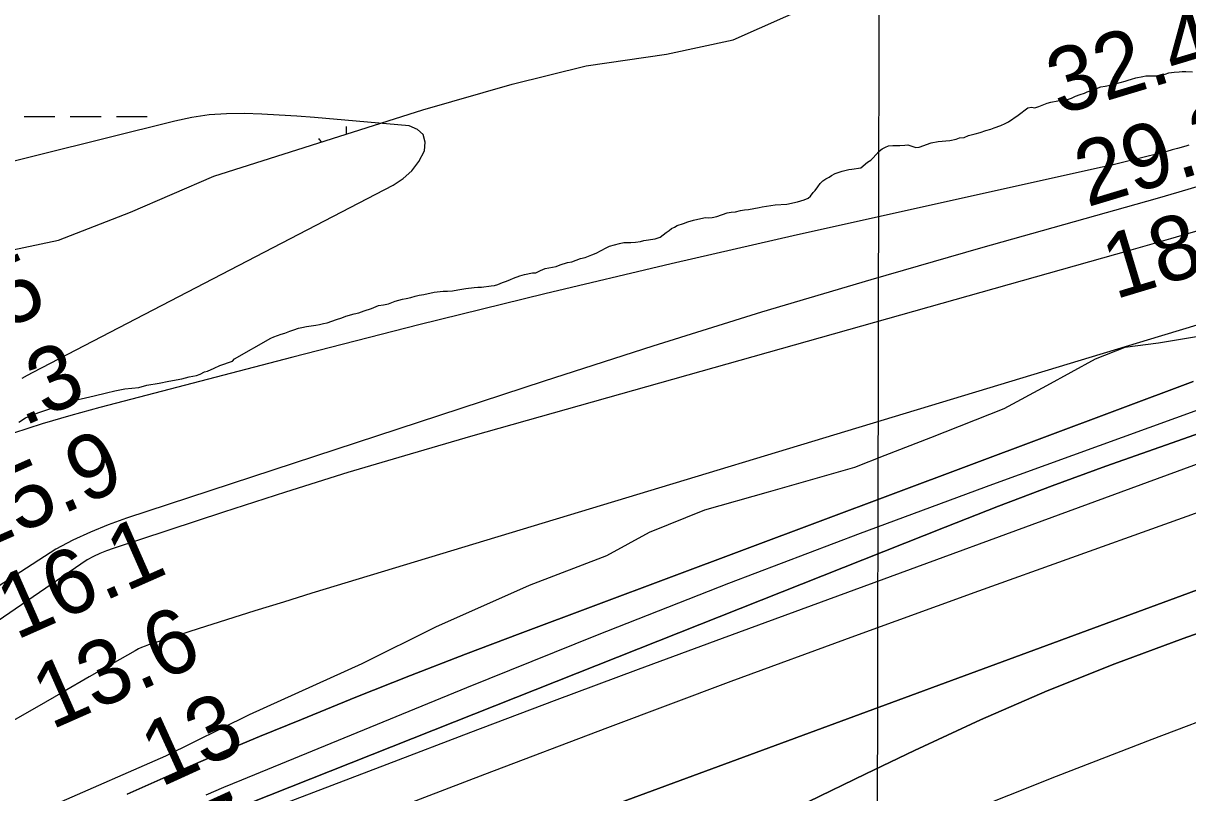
# Model space of a CAD drawing. Extents: x 3177185 to 3215018, y 812988 to 838321.
# Drawn here: x 3201428 to 3202637, y 827330 to 828129 of the extents above; entities that cross this region are included whole.
import ezdxf

# ---------------------------------------------------------------- set-up
doc = ezdxf.new("R2010")
doc.units = 0
for name, color, linetype in [('V-GRID-MAJR', 7, 'Continuous'), ('V-RIVR-EDGE', 7, 'Continuous'), ('V-RIVR-RANG', 7, 'Continuous'), ('V-SITE-VEGE', 7, 'Continuous'), ('V-TOPO-DPTH', 7, 'Continuous'), ('V-TOPO-MAJR', 7, 'Continuous'), ('V-TOPO-MINR', 7, 'Continuous'), ('V-TOPO-WATR', 7, 'Continuous'), ('V-WETL-SWMP', 7, 'Continuous')]:
    doc.layers.add(name, color=color, linetype=linetype)

msp = doc.modelspace()

# ---------------------------------------------------------------- linework, layer by layer
at = {"layer": 'V-GRID-MAJR'}
msp.add_spline([(3202295.5330000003, 818350.514), (3202308.752, 824409.709), (3202321.978, 830471.99), (3202335.205, 836534.31), (3202335.2120000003, 836537.354)], degree=3, dxfattribs=at)
at = {"layer": 'V-RIVR-EDGE'}
msp.add_lwpolyline([(3202940.1850071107, 827872.9434268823), (3202895.825429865, 827863.9248524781), (3202815.365129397, 827845.8672818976), (3202730.1158633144, 827824.7787987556), (3202660.956077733, 827806.2586060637), (3202607.0336168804, 827797.2636779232), (3202572.2476715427, 827792.5682225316), (3202541.3555428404, 827780.4735927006), (3202490.8642765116, 827752.7789752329), (3202446.468155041, 827728.9813988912), (3202370.324524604, 827698.7421372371), (3202322.899640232, 827680.602879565), (3202291.137083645, 827668.0757228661), (3202201.529229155, 827642.2165462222), (3202135.4121792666, 827623.6888297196), (3202077.9768367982, 827600.35817481), (3202033.579640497, 827576.125921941), (3201953.0881699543, 827545.4627320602), (3201856.0478212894, 827502.2347664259), (3201779.4501673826, 827464.1724021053), (3201662.389977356, 827410.9963185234), (3201575.348263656, 827368.1783083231), (3201461.3394079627, 827318.4721131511)], dxfattribs=at)
at = {"layer": 'V-SITE-VEGE'}
for points in [[(3202123.984, 827924.692), (3202131.707, 827926.632), (3202136.2800000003, 827927.453), (3202139.42, 827927.4280000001), (3202143.419, 827927.684), (3202148.2770000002, 827928.5040000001), (3202158.872, 827932.417), (3202163.16, 827933.241), (3202167.7290000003, 827933.492), (3202172.878, 827934.8790000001), (3202176.882, 827935.704), (3202181.166, 827935.956), (3202192.029, 827937.871), (3202195.461, 827938.703), (3202199.748, 827939.2390000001), (3202208.896, 827940.5970000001), (3202220.889, 827941.361), (3202232.04, 827943.841), (3202238.909, 827946.0750000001), (3202243.204, 827947.755), (3202245.504, 827949.735), (3202248.3880000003, 827953.426), (3202250.403, 827955.693), (3202253.286, 827959.381), (3202255.599, 827963.076), (3202258.1890000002, 827965.626), (3202261.343, 827967.6), (3202264.784, 827969.5700000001), (3202267.366, 827971.264), (3202271.094, 827973.234), (3202275.386, 827974.6290000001), (3202278.249, 827975.747), (3202285.399, 827977.4060000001), (3202288.543, 827977.953), (3202297.974, 827979.306), (3202304.585, 827984.9670000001), (3202308.312, 827987.22), (3202310.614, 827989.487), (3202313.4930000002, 827992.606), (3202316.948, 827996.5750000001), (3202320.106, 827998.834), (3202323.2600000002, 828000.524), (3202326.41, 828001.926), (3202330.983, 828002.463), (3202338.407, 828002.404), (3202343.546, 828002.647), (3202346.687, 828002.911), (3202354.9450000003, 828000.28), (3202358.373, 828000.5380000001), (3202370.971, 828005.009), (3202378.1180000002, 828006.665), (3202390.115, 828007.429), (3202396.978, 828009.088), (3202400.413, 828010.206), (3202404.986, 828010.741), (3202409.5670000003, 828012.7050000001), (3202416.719, 828014.362), (3202421.867, 828015.75), (3202427.594, 828017.991), (3202432.742, 828019.3790000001), (3202436.466, 828020.7760000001), (3202443.335, 828023.006), (3202447.918, 828025.255), (3202451.072, 828026.9450000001), (3202461.4020000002, 828034), (3202471.165, 828041.348), (3202475.169, 828042.174), (3202478.593, 828041.578), (3202482.599, 828042.9720000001), (3202491.473, 828046.331), (3202495.1920000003, 828047.443), (3202502.628, 828048.813), (3202508.053, 828049.344), (3202512.342, 828050.167), (3202516.637, 828051.562), (3202520.933, 828053.5260000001), (3202525.801, 828055.488), (3202530.094, 828056.882), (3202532.957, 828058.001), (3202539.255, 828060.237), (3202547.273, 828063.3150000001), (3202551.561, 828064.1410000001), (3202556.7060000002, 828064.956), (3202572.363, 828069.24), (3202575.586, 828070.1680000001), (3202578.963, 828071.405), (3202583.414, 828072.795), (3202590.782, 828074.192), (3202594.008, 828074.661), (3202607.525, 828074.6900000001), (3202614.128, 828076.5430000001), (3202617.961, 828077.936), (3202623.491, 828078.716), (3202628.558, 828078.88), (3202631.781, 828079.193), (3202635.3140000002, 828079.355), (3202642.5330000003, 828079.062)], [(3201478.598, 827737.2980000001), (3201492.2600000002, 827740.223), (3201501.373, 827742.422), (3201514.276, 827745.351), (3201522.63, 827747.559), (3201533.255, 827749.748), (3201547.664, 827751.149), (3201556.0160000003, 827753.357), (3201568.916, 827755.527), (3201578.788, 827757.723), (3201592.4420000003, 827759.888), (3201600.038, 827762.099), (3201607.626, 827763.556), (3201611.427, 827765.04), (3201615.992, 827767.279), (3201619.029, 827768.01), (3201625.8710000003, 827770.988), (3201631.958, 827773.9720000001), (3201644.875, 827778.416), (3201647.166, 827780.671), (3201684.8310000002, 827802.181), (3201687.983, 827803.584), (3201695.428, 827806.381), (3201699.431, 827807.491), (3201704.586, 827809.451), (3201708.879, 827810.846), (3201713.747, 827812.806), (3201716.8910000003, 827813.353), (3201721.753, 827814.457), (3201726.61, 827814.991), (3201731.466, 827815.81), (3201735.47, 827816.351), (3201739.4760000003, 827817.461), (3201743.48, 827818.286), (3201752.9250000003, 827821.637), (3201758.647, 827823.31), (3201762.657, 827824.9890000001), (3201771.525, 827827.49), (3201776.387, 827828.596), (3201781.827, 827830.552), (3201789.269, 827833.0650000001), (3201796.713, 827836.147), (3201801.86, 827836.964), (3201807.007, 827838.066), (3201813.88, 827840.868), (3201821.603, 827842.807), (3201825.3200000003, 827843.634), (3201830.18, 827844.454), (3201834.757, 827845.846), (3201839.0500000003, 827846.954), (3201843.9080000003, 827847.773), (3201854.488, 827849.975), (3201863.917, 827851.044), (3201868.484, 827851.009), (3201873.626, 827851.542), (3201879.059, 827852.642), (3201887.35, 827854.006), (3201895.919, 827854.794), (3201899.92, 827855.337), (3201903.631, 827855.304), (3201913.634, 827856.658), (3201917.06, 827856.9180000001), (3201920.781, 827858.03), (3201925.649, 827859.99), (3201929.653, 827861.386), (3201933.667, 827863.355), (3201936.819, 827864.758), (3201943.403, 827866.99), (3201948.265, 827868.38), (3201956.847, 827870.314), (3201960.269, 827870), (3201965.143, 827872.534), (3201970.011, 827874.78), (3201981.16, 827876.691), (3201985.455, 827878.371), (3201993.182, 827880.881), (3201997.471, 827881.7050000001), (3202006.631, 827885.059), (3202011.4930000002, 827886.1630000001), (3202014.928, 827887.279), (3202018.364, 827888.68), (3202022.661, 827890.6460000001), (3202033.268, 827896.272), (3202036.704, 827897.675), (3202047.006, 827900.735), (3202051.579, 827901.556), (3202054.72, 827901.818), (3202058.72, 827901.787), (3202063.859, 827902.033), (3202069.003, 827902.85), (3202072.434, 827903.68), (3202084.156, 827905.588), (3202089.305, 827907.262), (3202095.623, 827912.064), (3202098.779, 827914.039), (3202101.0810000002, 827916.306), (3202104.233, 827917.709), (3202107.098, 827919.398), (3202113.396, 827921.35), (3202117.975, 827923.029), (3202123.984, 827924.692)], [(3201423.103, 827715.006), (3201429.96, 827719.4990000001), (3201442.883, 827724.701), (3201454.278, 827728.4), (3201468.716, 827733.589), (3201478.598, 827737.2980000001)]]:
    msp.add_lwpolyline(points, dxfattribs=at)
at = {"layer": 'V-TOPO-DPTH'}
for points in [[(3201640.7960629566, 827310.5506546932), (3202385.4682751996, 827606.0462796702), (3202440.896018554, 827627.6461413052), (3202496.4947288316, 827648.787912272), (3202552.3498894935, 827669.242547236), (3202608.3760170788, 827689.2390915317), (3202709.661238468, 827724.6867836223), (3202715.1823878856, 827726.5875085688), (3202720.716017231, 827728.4505301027), (3202726.2683664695, 827730.2569965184), (3202731.8331956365, 827732.025759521), (3203372.6330858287, 827932.1083258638), (3203396.1391063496, 827939.4112866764), (3203419.658774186, 827946.6698029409), (3203443.1989129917, 827953.8616523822), (3203466.7526991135, 827961.0090572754), (3203503.4418239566, 827972.0856483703), (3203508.662997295, 827973.6556702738), (3203513.886455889, 827975.2180210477), (3203519.113342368, 827976.7688651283), (3203524.3425141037, 827978.3120380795), (3203858.031931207, 828076.3873277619)], [(3203858.031931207, 828076.3873277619), (3203524.3425141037, 827978.3120380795), (3203519.113342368, 827976.7688651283), (3203513.886455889, 827975.2180210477), (3203508.662997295, 827973.6556702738), (3203503.4418239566, 827972.0856483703), (3203466.7526991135, 827961.0090572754), (3203443.1989129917, 827953.8616523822), (3203419.658774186, 827946.6698029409), (3203396.1391063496, 827939.4112866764), (3203372.6330858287, 827932.1083258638), (3202731.8331956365, 827732.025759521), (3202726.2683664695, 827730.2569965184), (3202720.716017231, 827728.4505301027), (3202715.1823878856, 827726.5875085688), (3202709.661238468, 827724.6867836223), (3202608.3760170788, 827689.2390915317), (3202552.3498894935, 827669.242547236), (3202496.4947288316, 827648.787912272), (3202440.896018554, 827627.6461413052), (3202385.4682751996, 827606.0462796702), (3201640.7960629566, 827310.5506546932)], [(3203930.7472678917, 827965.4235149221), (3203559.1601684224, 827897.705379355), (3203546.1820013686, 827895.1892355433), (3203533.246596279, 827892.4797877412), (3203520.375334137, 827889.4803839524), (3203507.54683396, 827886.287676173), (3203358.723565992, 827847.4680960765), (3203271.7686680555, 827823.8662650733), (3203185.150968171, 827799.1265489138), (3203099.039065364, 827772.6800050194), (3203013.2643606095, 827745.0955759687), (3202776.209130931, 827666.2672552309), (3202759.602916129, 827660.6815887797), (3202743.022956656, 827655.0198921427), (3202726.482380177, 827649.244150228), (3202709.968059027, 827643.392378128), (3202419.904450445, 827539.4841121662), (3202291.251803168, 827492.9044512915), (3202162.8143972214, 827445.7446795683), (3202034.699853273, 827397.7147415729), (3201906.8005506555, 827349.104692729), (3201703.627328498, 827271.0959696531)], [(3203930.7472678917, 827965.4235149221), (3203559.1601684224, 827897.705379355), (3203546.1820013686, 827895.1892355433), (3203533.246596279, 827892.4797877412), (3203520.375334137, 827889.4803839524), (3203507.54683396, 827886.287676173), (3203358.723565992, 827847.4680960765), (3203271.7686680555, 827823.8662650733), (3203185.150968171, 827799.1265489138), (3203099.039065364, 827772.6800050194), (3203013.2643606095, 827745.0955759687), (3202776.209130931, 827666.2672552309), (3202759.602916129, 827660.6815887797), (3202743.022956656, 827655.0198921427), (3202726.482380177, 827649.244150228), (3202709.968059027, 827643.392378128), (3202419.904450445, 827539.4841121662), (3202291.251803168, 827492.9044512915), (3202162.8143972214, 827445.7446795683), (3202034.699853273, 827397.7147415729), (3201906.8005506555, 827349.104692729), (3201703.627328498, 827271.0959696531)], [(3202663.0890300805, 827918.1658664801), (3202619.5871779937, 827905.568587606), (3202576.0362425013, 827893.1389897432), (3201894.5789532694, 827700.7791486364), (3201829.536521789, 827681.9699264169), (3201764.6624335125, 827662.6094788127), (3201700.040860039, 827642.4221931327), (3201635.587629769, 827621.6836820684), (3201520.906144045, 827583.9739258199), (3201514.0060006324, 827581.4810156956), (3201507.219688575, 827578.7291875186), (3201500.604123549, 827575.5889822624), (3201494.1023898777, 827572.1898589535), (3200855.5060268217, 827134.8909651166)], [(3202028.5165506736, 827312.8346861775), (3202706.74739289, 827562.65606282), (3202735.2377734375, 827572.972619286), (3202763.8011399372, 827583.0792365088), (3202792.473985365, 827592.870944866), (3202821.219816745, 827602.4527139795), (3202902.8787447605, 827629.1735530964), (3202972.648200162, 827651.4984596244), (3203042.603455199, 827673.210565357), (3203112.8374096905, 827694.0034698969), (3203183.2571638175, 827714.1835736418), (3203506.6572521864, 827804.5694759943), (3203530.0574177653, 827810.7533251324), (3203553.55968795, 827816.4916900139), (3203577.2151150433, 827821.5618285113), (3203600.972646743, 827826.1864827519), (3204362.8547241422, 827777.3008141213)], [(3204362.8547241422, 827777.3008141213), (3203600.972646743, 827826.1864827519), (3203577.2151150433, 827821.5618285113), (3203553.55968795, 827816.4916900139), (3203530.0574177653, 827810.7533251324), (3203506.6572521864, 827804.5694759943), (3203183.2571638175, 827714.1835736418), (3203112.8374096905, 827694.0034698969), (3203042.603455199, 827673.210565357), (3202972.648200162, 827651.4984596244), (3202902.8787447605, 827629.1735530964), (3202821.219816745, 827602.4527139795), (3202792.473985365, 827592.870944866), (3202763.8011399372, 827583.0792365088), (3202735.2377734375, 827572.972619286), (3202706.74739289, 827562.65606282), (3202028.5165506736, 827312.8346861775)], [(3201535.7201376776, 827328.659732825), (3201569.841712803, 827344.0920080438), (3201604.084852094, 827359.2449761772), (3201638.5103376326, 827373.9789836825), (3201673.0573873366, 827388.433684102), (3201716.723943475, 827406.391764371), (3201773.302397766, 827429.3436839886), (3201830.023384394, 827451.9326561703), (3201886.9581695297, 827473.9772071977), (3201944.035487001, 827495.6588107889), (3202643.0852033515, 827757.3775960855)], [(3201535.7201376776, 827328.659732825), (3201569.841712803, 827344.0920080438), (3201604.084852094, 827359.2449761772), (3201638.5103376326, 827373.9789836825), (3201673.0573873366, 827388.433684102), (3201716.723943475, 827406.391764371), (3201773.302397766, 827429.3436839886), (3201830.023384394, 827451.9326561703), (3201886.9581695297, 827473.9772071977), (3201944.035487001, 827495.6588107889), (3202643.0852033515, 827757.3775960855)], [(3202242.921779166, 827320.7000269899), (3202303.134494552, 827349.7781198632), (3202353.4301544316, 827374.0657632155), (3202422.0999582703, 827405.8393816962), (3202491.4097012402, 827436.0775438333), (3202561.679352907, 827464.0125214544), (3202632.588943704, 827490.4120427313), (3202759.986976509, 827535.4622216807), (3202767.7074398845, 827538.0893781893), (3202775.466151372, 827540.5929932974), (3202783.282235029, 827542.9112963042), (3202791.1365667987, 827545.1060579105), (3203582.8052790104, 827503.3440246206), (3203609.6843889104, 827502.3580779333), (3203636.565824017, 827501.8627201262), (3203663.4507469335, 827502.1032456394), (3203690.337995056, 827502.8343600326), (3203696.933398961, 827503.1040960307), (3203720.526013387, 827503.8163142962)], [(3203720.526013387, 827503.8163142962), (3203696.933398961, 827503.1040960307), (3203690.337995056, 827502.8343600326), (3203663.4507469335, 827502.1032456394), (3203636.565824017, 827501.8627201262), (3203609.6843889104, 827502.3580779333), (3203582.8052790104, 827503.3440246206), (3202791.1365667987, 827545.1060579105), (3202783.282235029, 827542.9112963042), (3202775.466151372, 827540.5929932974), (3202767.7074398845, 827538.0893781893), (3202759.986976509, 827535.4622216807), (3202632.588943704, 827490.4120427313), (3202561.679352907, 827464.0125214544), (3202491.4097012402, 827436.0775438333), (3202422.0999582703, 827405.8393816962), (3202353.4301544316, 827374.0657632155), (3202303.134494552, 827349.7781198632), (3202242.921779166, 827320.7000269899)]]:
    msp.add_lwpolyline(points, dxfattribs=at)
at = {"layer": 'V-TOPO-MAJR'}
msp.add_lwpolyline([(3202768.534778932, 827449.2499769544), (3202600.033863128, 827385.3755174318), (3202500.713774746, 827346.9444767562), (3202401.7596325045, 827307.6108868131)], dxfattribs=at)
at = {"layer": 'V-TOPO-MINR'}
for points in [[(3204158.194354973, 828126.0475142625), (3203553.3906914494, 827926.8181913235), (3203526.873571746, 827920.1789498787), (3203500.400382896, 827913.3666495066), (3203473.95648128, 827906.4389765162), (3202906.3869238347, 827755.7667119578), (3202876.554716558, 827747.569064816), (3202846.8244317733, 827739.0279160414), (3202817.2470307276, 827729.9715148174), (3202787.771552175, 827720.5716119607), (3202758.424611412, 827710.7641537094), (3202729.1470437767, 827700.757078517), (3202699.973535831, 827690.4505779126), (3202670.8694010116, 827679.944460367), (3202153.6615189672, 827490.240457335), (3202066.3819645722, 827458.0198303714), (3201979.193691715, 827425.5556143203), (3201892.1423411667, 827392.7260146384), (3201805.1822721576, 827359.6528258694), (3201633.8457856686, 827294.0774805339)], [(3203858.031931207, 828076.3873277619), (3203524.3425141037, 827978.3120380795), (3203519.113342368, 827976.7688651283), (3203513.886455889, 827975.2180210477), (3203508.662997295, 827973.6556702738), (3203503.4418239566, 827972.0856483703), (3203466.7526991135, 827961.0090572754), (3203443.1989129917, 827953.8616523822), (3203419.658774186, 827946.6698029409), (3203396.1391063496, 827939.4112866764), (3203372.6330858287, 827932.1083258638), (3202731.8331956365, 827732.025759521), (3202726.2683664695, 827730.2569965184), (3202720.716017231, 827728.4505301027), (3202715.1823878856, 827726.5875085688), (3202709.661238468, 827724.6867836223), (3202608.3760170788, 827689.2390915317), (3202552.3498894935, 827669.242547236), (3202496.4947288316, 827648.787912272), (3202440.896018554, 827627.6461413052), (3202385.4682751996, 827606.0462796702), (3201640.7960629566, 827310.5506546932)], [(3201426.3225239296, 827760.6806013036), (3201432.1593920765, 827763.7917691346), (3201438.015271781, 827766.8676565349), (3201811.9717432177, 827961.1306356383), (3201822.293354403, 827968.0014567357), (3201831.3473195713, 827976.0274323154), (3201838.499815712, 827985.7861396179), (3201844.384665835, 827996.7000014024), (3201845.005197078, 828006.0022593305), (3201843.002383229, 828013.7012943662), (3201837.0645517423, 828018.9954950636), (3201828.503375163, 828022.6864728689), (3201730.156994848, 828031.2983594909), (3201711.9154256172, 828032.7352566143), (3201693.6614564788, 828033.959443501), (3201675.3888874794, 828034.8645650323), (3201657.103918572, 828035.5569763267), (3201638.8901590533, 828035.3405801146), (3201620.782107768, 828034.140619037), (3201602.8326188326, 828031.4653106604), (3201584.988838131, 828027.8064374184), (3201371.610907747, 827974.8557289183)], [(3202638.584943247, 828002.6427901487), (3202635.40395914, 828001.7067353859), (3202626.7031489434, 827999.2629386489), (3202621.2831968, 827997.7619519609), (3202615.856167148, 827996.2873944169), (3202610.4185212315, 827994.852480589), (3202604.973797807, 827993.4439959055), (3202593.5053912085, 827990.521862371), (3202582.3088058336, 827987.723918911), (3202571.095757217, 827984.9950067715), (3202559.8580137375, 827982.3696416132), (3202548.603807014, 827979.8133077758), (3202232.1305735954, 827909.4614591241), (3202100.6509248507, 827879.4634910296), (3201969.406900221, 827848.4913907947), (3201838.516311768, 827816.0580923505), (3201707.8613474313, 827782.6506617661), (3201507.322914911, 827730.1819017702), (3201477.222589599, 827721.9213444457), (3201447.2669451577, 827713.1858172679), (3201417.5283220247, 827703.7378353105)], [(3203930.7472678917, 827965.4235149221), (3203559.1601684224, 827897.705379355), (3203546.1820013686, 827895.1892355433), (3203533.246596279, 827892.4797877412), (3203520.375334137, 827889.4803839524), (3203507.54683396, 827886.287676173), (3203358.723565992, 827847.4680960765), (3203271.7686680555, 827823.8662650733), (3203185.150968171, 827799.1265489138), (3203099.039065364, 827772.6800050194), (3203013.2643606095, 827745.0955759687), (3202776.209130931, 827666.2672552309), (3202759.602916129, 827660.6815887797), (3202743.022956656, 827655.0198921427), (3202726.482380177, 827649.244150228), (3202709.968059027, 827643.392378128), (3202419.904450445, 827539.4841121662), (3202291.251803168, 827492.9044512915), (3202162.8143972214, 827445.7446795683), (3202034.699853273, 827397.7147415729), (3201906.8005506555, 827349.104692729), (3201703.627328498, 827271.0959696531)], [(3202650.27943771, 827960.3380297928), (3202628.012537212, 827953.8364100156), (3202605.7084497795, 827947.4601758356), (3202422.1884698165, 827895.8344210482), (3202308.3189996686, 827863.0089455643), (3202194.746085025, 827829.2099525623), (3202081.618003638, 827793.9506832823), (3201968.786477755, 827757.717896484), (3201534.794890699, 827615.262881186), (3201515.9125579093, 827608.4504518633), (3201497.342331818, 827600.9276101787), (3201479.2402657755, 827592.3391499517), (3201461.450306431, 827583.040277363), (3200487.3764183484, 826952.6205653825)], [(3202663.0890300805, 827918.1658664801), (3202619.5871779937, 827905.568587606), (3202576.0362425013, 827893.1389897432), (3201894.5789532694, 827700.7791486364), (3201829.536521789, 827681.9699264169), (3201764.6624335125, 827662.6094788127), (3201700.040860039, 827642.4221931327), (3201635.587629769, 827621.6836820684), (3201520.906144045, 827583.9739258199), (3201514.0060006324, 827581.4810156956), (3201507.219688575, 827578.7291875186), (3201500.604123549, 827575.5889822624), (3201494.1023898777, 827572.1898589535), (3200855.5060268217, 827134.8909651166)], [(3202650.198647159, 827816.9350584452), (3202610.307134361, 827804.6428275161), (3201727.5178735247, 827537.2842221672), (3201697.9276175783, 827528.2418453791), (3201668.368057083, 827519.1010767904), (3201638.854539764, 827509.8127205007), (3201609.371717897, 827500.4259724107), (3201557.6885560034, 827483.8287464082), (3201554.118414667, 827482.5576586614), (3201550.611798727, 827481.142341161), (3201547.200470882, 827479.51067903), (3201543.8526684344, 827477.7347871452), (3201495.9953339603, 827450.3951524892), (3201468.7872633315, 827434.8050692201), (3201441.606288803, 827419.16802733), (3201414.4659584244, 827403.460547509)], [(3204362.8547241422, 827777.3008141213), (3203600.972646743, 827826.1864827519), (3203577.2151150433, 827821.5618285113), (3203553.55968795, 827816.4916900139), (3203530.0574177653, 827810.7533251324), (3203506.6572521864, 827804.5694759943), (3203183.2571638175, 827714.1835736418), (3203112.8374096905, 827694.0034698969), (3203042.603455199, 827673.210565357), (3202972.648200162, 827651.4984596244), (3202902.8787447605, 827629.1735530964), (3202821.219816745, 827602.4527139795), (3202792.473985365, 827592.870944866), (3202763.8011399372, 827583.0792365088), (3202735.2377734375, 827572.972619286), (3202706.74739289, 827562.65606282), (3202028.5165506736, 827312.8346861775)], [(3202680.033821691, 827739.4005549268), (3202434.5910580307, 827650.2885558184), (3202297.210126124, 827599.4562431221), (3202160.259977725, 827547.5088753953), (3202023.956004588, 827493.8889251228), (3201888.082814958, 827439.1539198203), (3201654.3190333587, 827343.3175108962), (3201635.7053035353, 827335.5395552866), (3201617.164035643, 827327.5955716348)], [(3203720.526013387, 827503.8163142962), (3203696.933398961, 827503.1040960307), (3203690.337995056, 827502.8343600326), (3203663.4507469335, 827502.1032456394), (3203636.565824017, 827501.8627201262), (3203609.6843889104, 827502.3580779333), (3203582.8052790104, 827503.3440246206), (3202791.1365667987, 827545.1060579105), (3202783.282235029, 827542.9112963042), (3202775.466151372, 827540.5929932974), (3202767.7074398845, 827538.0893781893), (3202759.986976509, 827535.4622216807), (3202632.588943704, 827490.4120427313), (3202561.679352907, 827464.0125214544), (3202491.4097012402, 827436.0775438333), (3202422.0999582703, 827405.8393816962), (3202353.4301544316, 827374.0657632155), (3202303.134494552, 827349.7781198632), (3202242.921779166, 827320.7000269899)]]:
    msp.add_lwpolyline(points, dxfattribs=at)
at = {"layer": 'V-TOPO-WATR'}
msp.add_lwpolyline([(3202643.0852033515, 827757.3775960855), (3201944.035487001, 827495.6588107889), (3201886.9581695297, 827473.9772071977), (3201830.023384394, 827451.9326561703), (3201773.302397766, 827429.3436839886), (3201716.723943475, 827406.391764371), (3201673.0573873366, 827388.433684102), (3201638.5103376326, 827373.9789836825), (3201604.084852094, 827359.2449761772), (3201569.841712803, 827344.0920080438), (3201535.7201376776, 827328.659732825)], dxfattribs=at)
at = {"layer": 'V-WETL-SWMP'}
for p, q in [((3202165.1341358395, 828111.9791190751), (3202247.4110004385, 828148.5242267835)), ((3202095.937282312, 828097.3460025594), (3202165.1341358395, 828111.9791190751)), ((3202012.335470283, 828085.1038530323), (3202095.937282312, 828097.3460025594)), ((3201935.5115058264, 828065.9758247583), (3202012.335470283, 828085.1038530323)), ((3201842.6856882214, 828039.383679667), (3201935.5115058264, 828065.9758247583)), ((3201625.787100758, 827970.5043515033), (3201842.6856882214, 828039.383679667)), ((3201428.444933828, 828032.5564986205), (3201460.444893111, 828032.5564986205)), ((3201476.444872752, 828032.5564986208), (3201508.4448320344, 828032.5564986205)), ((3201524.4448116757, 828032.5564986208), (3201556.444770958, 828032.5564986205)), ((3201763.288470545, 828014.1699285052), (3201763.2884866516, 828022.1265070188)), ((3201538.9502462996, 827933.2362357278), (3201625.787100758, 827970.5043515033)), ((3201464.3243774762, 827904.2221313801), (3201538.9502462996, 827933.2362357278)), ((3201410.3334911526, 827892.5040409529), (3201464.3243774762, 827904.2221313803))]:
    msp.add_line(p, q, dxfattribs=at)
msp.add_arc((3201708.045548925, 827986.6013388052), 35.24628790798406, 33.34757576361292, 40.77183789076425, dxfattribs=at)

# ---------------------------------------------------------------- texts
at = {"layer": 'V-RIVR-RANG'}
for s, height, rotation, p in [('32.4', 67, 16.758325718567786, (3202503.8247339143, 828033.7981223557)), ('29.3', 67, 16.758325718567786, (3202532.8877339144, 827938.1141223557)), ('18.9', 67, 16.758325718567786, (3202561.697157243, 827842.3540653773)), ('25.5', 66.99999999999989, 23.828325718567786, (3201295.966180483, 827761.4587071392)), ('30.3', 66.99999999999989, 23.828325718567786, (3201336.597180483, 827670.0847071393)), ('25.9', 66.99999999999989, 23.828325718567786, (3201376.985885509, 827578.605140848)), ('16.1', 66.99999999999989, 23.828325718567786, (3201420.0298352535, 827488.2968037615)), ('13.6', 66.99999999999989, 23.828325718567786, (3201456.8001156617, 827395.2177430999)), ('13', 66.99999999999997, 24.460833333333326, (3201570.3430738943, 827335.547721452)), ('-7', 66.99999999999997, 24.460833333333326, (3201601.369918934, 827239.8057822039))]:
    msp.add_text(s, height=height, rotation=rotation, dxfattribs=at).set_placement(p)

doc.saveas('drawing.dxf')
